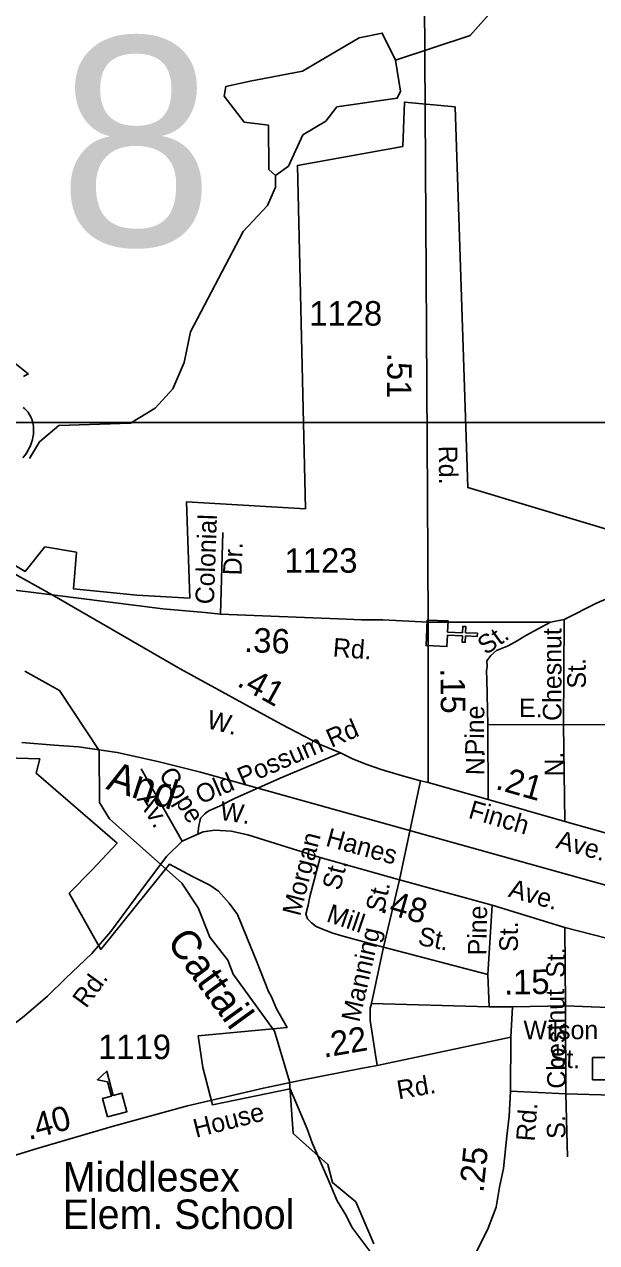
# Model space of a CAD drawing. Extents: x 2220236 to 2384410, y 720751 to 894131.
# Drawn here: x 2232975 to 2235895, y 741242 to 747459 of the extents above; entities that cross this region are included whole.
import ezdxf

# ---------------------------------------------------------------- set-up
doc = ezdxf.new("R2010")
doc.units = 0
for name, color, linetype in [('Exist Boundary Political City Limit New', 7, 'Continuous'), ('Exist Civil Post Office CELL', 7, 'Continuous'), ('Exist Cultural Church CELL', 7, 'Continuous'), ('Exist Cultural Educational Facility Elementary CELL', 7, 'Continuous'), ('Exist Cultural Educational Facility Elementary Label', 7, 'Continuous'), ('Exist Hydrographic Creek Single Shore', 7, 'Continuous'), ('Exist Hydrographic Creek Single Shore Label', 7, 'Continuous'), ('Exist Hydrographic Misc Water Feature', 7, 'Continuous'), ('Exist Hydrographic Pond Under 1500 Sq Ft', 7, 'Continuous'), ('Exist Railroad Mainline', 7, 'Continuous'), ('Exist Railroad Mainline Label', 7, 'Continuous'), ('Exist Road Non-System Type 51', 7, 'Continuous'), ('Exist Road Non-System Type 51 Label', 7, 'Continuous'), ('Exist Road Primary US Attributed', 7, 'Continuous'), ('Exist Road Primary US Label', 7, 'Continuous'), ('Exist Road Primary US Mileage Hundredths English Label', 7, 'Continuous'), ('Exist Road Primary US Shield CELL', 7, 'Continuous'), ('Exist Road Secondary Mileage Hundredths English Label', 7, 'Continuous'), ('Exist Road Secondary Structure Standard Bridge Number Label', 7, 'Continuous'), ('Exist Road Secondary Type 51 Attributed', 7, 'Continuous'), ('Exist Road Secondary Type 51 Label', 7, 'Continuous'), ('Exist Road Secondary Type 51 Number Label', 7, 'Continuous'), ('Map Preparation Boundary City Limit Buffer Line', 7, 'Continuous'), ('Map Preparation Inset Cut Line', 7, 'Continuous')]:
    doc.layers.add(name, color=color, linetype=linetype)

msp = doc.modelspace()

# ---------------------------------------------------------------- linework, layer by layer
at = {"layer": 'Exist Boundary Political City Limit New'}
for points in [[(2232820.5, 744760.3), (2232978.2, 744667.4), (2233079.2, 744792.6), (2233240.5, 744765.2), (2233224.8, 744578.6), (2233548, 744546.2), (2233818.8, 744530.1), (2233802.5, 745022.8), (2234408.5, 744986.4), (2234368.2, 746739.1), (2234905.5, 746836), (2234913.8, 747062.1), (2235172.5, 747037.8), (2235237, 745095.4), (2236138, 744824.9)], [(2234160.5, 742675.8), (2234061.8, 742917.2), (2234018.8, 742974.3), (2233966, 743035.4), (2233921.5, 743066), (2233832.5, 743110.4), (2233715.8, 743174.2), (2233364.2, 742738.3), (2233203.2, 743025.7), (2233322.8, 743146.5), (2233447.8, 743279.8), (2233035, 743638), (2233053.2, 743711.6), (2232642, 743722.7)], [(2234331.5, 742027.4), (2233934.5, 741945.4), (2233885.2, 742135.6), (2233861.8, 742297.9), (2234315, 742340.6), (2234261, 742435.9), (2234235.2, 742496.9), (2234220, 742523.8), (2234160.5, 742675.8)], [(2240532.8, 741640.4), (2239081, 742060), (2238255.2, 742284.8), (2238235.2, 741743.7), (2238219, 741347.9), (2238110, 741380.2), (2238045.2, 741133.9), (2237895.2, 741180.7), (2237889, 741142.2), (2237542.5, 741159.3), (2237519, 740751.2), (2237427.2, 740757.7), (2237277.5, 740165.9), (2236630, 740350.1), (2235035.2, 740855.9), (2234865.2, 741048.5), (2234746.8, 741185), (2234646.2, 741321.6), (2234616.2, 741381.4), (2234571.5, 741456.2), (2234524.5, 741565.2), (2234443.2, 741751.1), (2234417.5, 741823.7), (2234331.5, 742027.4)]]:
    msp.add_lwpolyline(points, dxfattribs=at)
at = {"layer": 'Exist Civil Post Office CELL'}
msp.add_lwpolyline([(2236013.5, 742073.3), (2235874.4, 742073.3), (2235874.4, 742186.7), (2235940, 742186.7)], dxfattribs=at)
at = {"layer": 'Exist Cultural Church CELL'}
msp.add_lwpolyline([(2235136.5, 744414.7), (2235134.2, 744357.8), (2235210.3, 744354.6), (2235211.6, 744386.6), (2235227.6, 744385.9), (2235226.2, 744354), (2235286.3, 744351.4), (2235285.7, 744335.4), (2235225.6, 744338), (2235224.2, 744306), (2235208.3, 744306.7), (2235209.6, 744338.6), (2235133.5, 744341.8), (2235131, 744284.2), (2235024.6, 744288.7), (2235030.1, 744419.2)], close=True, dxfattribs=at)
at = {"layer": 'Exist Cultural Educational Facility Elementary CELL'}
msp.add_lwpolyline([(2233399.5, 741883.6), (2233374.1, 741978.1), (2233418.6, 741990.1), (2233399.2, 742062.6), (2233347.5, 742073.8), (2233394.6, 742116.7), (2233427.9, 741992.5), (2233472.4, 742004.4), (2233497.7, 741909.9)], close=True, dxfattribs=at)
at = {"layer": 'Exist Hydrographic Creek Single Shore'}
msp.add_lwpolyline([(2234758.4, 741235.8), (2234665.5, 741450.9), (2234547.4, 741548.4), (2234522.6, 741640.7), (2234346.4, 741798.6), (2234327.6, 742064.6), (2234250.5, 742322), (2234039.5, 742611.7), (2234013.4, 742684.4), (2233921.6, 742801.1), (2233861.5, 742950), (2233777.4, 743076.3), (2233408.5, 743405.3), (2233357.5, 743488.4), (2233355.4, 743754.1), (2233153.5, 744060), (2232977.5, 744158.8)], dxfattribs=at)
at = {"layer": 'Exist Hydrographic Misc Water Feature'}
for points in [[(2239933.8, 747148.4), (2239815.7, 747239.4), (2239432.7, 747303), (2239214.7, 747409.2), (2238912.7, 747733.5), (2238593.8, 748022.2), (2238492.7, 748168.6), (2238408.6, 748278.6), (2238099.6, 748275), (2237916.7, 748331.3), (2237666.7, 748297.1), (2237550.7, 748246.9), (2237425.6, 748246.2), (2237241.7, 748341.9), (2237032.7, 748365.8), (2236940.7, 748433.3), (2236674.7, 748379.7), (2236567.7, 748270.4), (2236019.7, 748009.4), (2235886.7, 747956.4), (2235771.6, 747807.9), (2235464.7, 747646.9), (2235249.6, 747402), (2234867.5, 747275.4)], [(2233001.5, 745243.9), (2233051.6, 745328.3), (2233150.6, 745411.5), (2233516.6, 745423.6), (2233641.5, 745499.8), (2233731.5, 745599.6), (2233789.5, 745732.9), (2233821.5, 745889.7), (2234091.6, 746402.4), (2234215.7, 746534.4), (2234256.7, 746628.6), (2234256.7, 746687.7)]]:
    msp.add_lwpolyline(points, dxfattribs=at)
at = {"layer": 'Exist Hydrographic Pond Under 1500 Sq Ft'}
for points in [[(2234127.5, 747169.3), (2234393.7, 747219.5), (2234683.6, 747390.7), (2234800.7, 747414.5), (2234867.5, 747275.4)], [(2234256.7, 746687.7), (2234322.5, 746735.5), (2234395.5, 746894.7), (2234512.6, 746964.5), (2234569.6, 747038.7), (2234877.6, 747081.6), (2234893.6, 747117.4), (2234867.5, 747275.4)], [(2234256.7, 746687.7), (2234222.6, 746717.9), (2234220.6, 746944.2), (2234095.5, 746959.9), (2233994.6, 747093.2), (2234002.6, 747142.2), (2234127.5, 747169.3)]]:
    msp.add_lwpolyline(points, dxfattribs=at)
at = {"layer": 'Exist Railroad Mainline'}
msp.add_lwpolyline([(2232962.4, 743793.9), (2233126.5, 743781.3), (2233250.5, 743772.2), (2233448.7, 743743.9), (2233655, 743697.7), (2233873.3, 743643.4), (2236153.5, 743006.3), (2239641.8, 742035), (2241914, 741399.8)], dxfattribs=at)
at = {"layer": 'Exist Road Non-System Type 51'}
for p, q in [((2233988.1, 744866.3), (2233974.9, 744449)), ((2235035.8, 744409.2), (2235659.9, 744407.8)), ((2235659.9, 744407.8), (2235729.1, 744421.9)), ((2235725.7, 743886.9), (2235729.1, 744421.9)), ((2235338.7, 743884.7), (2235725.7, 743886.9)), ((2235725.7, 743886.9), (2236091.7, 743884.7)), ((2235725.7, 743886.9), (2235733.2, 743391.8)), ((2235340.4, 743502.9), (2235338.7, 743884.7)), ((2233570.1, 743660.3), (2233780.5, 743290.6)), ((2234889, 743093.5), (2234995.2, 743597.9)), ((2234807.9, 742749.7), (2234889, 743093.5)), ((2235361.2, 742963.9), (2235338.7, 742609.8)), ((2235735.8, 742450.9), (2235732.6, 742851.1)), ((2234746.6, 742462.9), (2234807.9, 742749.7)), ((2235338.7, 742609.8), (2234807.9, 742749.7)), ((2235338.7, 742609.8), (2235345.6, 742445.7)), ((2234746.6, 742462.9), (2235345.6, 742445.7)), ((2235345.6, 742445.7), (2235464.7, 742445.7)), ((2235735.8, 742450.9), (2235737.5, 742001.8)), ((2235455.9, 742015.1), (2235737.5, 742001.8)), ((2235737.5, 742001.8), (2236090, 741992)), ((2235737.5, 742001.8), (2235745.3, 741680.5))]:
    msp.add_line(p, q, dxfattribs=at)
for points in [[(2235729.1, 744421.9), (2235897.7, 744507.5), (2236086.8, 744586.8)], [(2235338.7, 743884.7), (2235334.4, 744115.6), (2235332.6, 744159.7), (2235336.7, 744182), (2235334.6, 744210.5), (2235355.2, 744238.9), (2235384.5, 744263.1), (2235442.4, 744287.8), (2235489.2, 744312.5), (2235533, 744341), (2235659.9, 744407.8)], [(2233859.2, 743325.9), (2233865.3, 743370.4), (2233869.3, 743391.6), (2233873.7, 743407.7), (2233883, 743418.2), (2233893.9, 743429.4), (2233906.5, 743439.7), (2233919.5, 743448), (2233970.7, 743469.9), (2234047.5, 743508.4), (2234279.8, 743612.7), (2234587, 743740.8)], [(2234483.3, 743207.5), (2234431.5, 743008.9), (2234422.9, 742963.9), (2234410.8, 742919), (2234419.4, 742894.8), (2234440.2, 742874.1), (2234464.3, 742855.1), (2234495.4, 742841.3), (2234548.9, 742820.6), (2234593.8, 742808.5), (2234807.9, 742749.7)], [(2234774.2, 742146.9), (2234739.3, 742374.9), (2234738.7, 742438.9), (2234746.6, 742462.9)]]:
    msp.add_lwpolyline(points, dxfattribs=at)
at = {"layer": 'Exist Road Primary US Attributed'}
for points in [[(2230361.1, 746991.9), (2230447.5, 746900.6), (2230620, 746722.5), (2230949.2, 746376.9), (2231776.5, 745511.2), (2231950.2, 745330.8), (2232027.5, 745250.6), (2232186.5, 745104.3), (2232530.4, 744873.7), (2233116.5, 744547.9)], [(2233116.5, 744547.9), (2233770.4, 744170.9), (2234285.3, 743887.2), (2234406, 743825), (2234484.6, 743784.7), (2234587, 743740.8), (2234648.5, 743711.6), (2234722.6, 743682.3), (2234794.9, 743656.8), (2234904.5, 743623.8), (2234995.2, 743597.9), (2235034.9, 743591)], [(2235034.9, 743591), (2235340.4, 743502.9), (2235733.2, 743391.8), (2236089.7, 743291.6)]]:
    msp.add_lwpolyline(points, dxfattribs=at)
at = {"layer": 'Exist Road Primary US Shield CELL'}
for points in [[(2232866.1, 745777.7), (2232994.7, 745675.3), (2232991.7, 745674.1), (2232984.7, 745670.7), (2232979.1, 745667.4), (2232970.3, 745661.2)], [(2232968, 745504.6), (2232976, 745497.9), (2232980.2, 745494.1), (2232985.2, 745489.2), (2232993.2, 745479.8), (2232996.5, 745475.4), (2232999.8, 745470.5), (2233002.8, 745465.4), (2233005.9, 745459.9), (2233008.3, 745455.1), (2233012.8, 745444.1), (2233016.1, 745433.4), (2233017.6, 745427.8), (2233020, 745415.2), (2233021, 745408.9), (2233021.9, 745396.6), (2233022, 745381.7), (2233020.8, 745367.6), (2233018.2, 745351.1), (2233016, 745341.2), (2233012.6, 745329.8), (2233009.3, 745319.8), (2233003.4, 745305.1), (2232998.2, 745294.5), (2232991.5, 745282), (2232986.9, 745274.5), (2232981.5, 745266.5), (2232974.7, 745257.2), (2232966.8, 745247.3)]]:
    msp.add_lwpolyline(points, dxfattribs=at)
at = {"layer": 'Exist Road Secondary Type 51 Attributed'}
msp.add_line((2235035.8, 744409.2), (2235034.9, 743591), dxfattribs=at)
for points in [[(2235013.3, 748143.9), (2235031.4, 745051.8), (2235035.8, 744409.2)], [(2231659.5, 744737.4), (2231789.3, 744719.1), (2232010.7, 744689.8), (2232266.7, 744653.2), (2233116.5, 744547.9)], [(2233116.5, 744547.9), (2233680.6, 744476.6), (2233895.5, 744457.6), (2233974.9, 744449), (2234618.8, 744423), (2234693.1, 744419.6), (2234803.6, 744419.6), (2235035.8, 744409.2)], [(2236084.2, 742760.1), (2235732.6, 742851.1), (2235361.2, 742963.9), (2234889, 743093.5), (2234483.3, 743207.5), (2234115.2, 743323.5), (2234029.2, 743341.8), (2233946.9, 743347.3), (2233886.5, 743338.2), (2233859.2, 743325.9), (2233780.5, 743290.6), (2233700.4, 743211.9), (2233568.5, 743037.2), (2233416.1, 742830), (2233319.2, 742717.2), (2233184.2, 742590.2), (2233093, 742499.5), (2232973.9, 742398.6), (2232801, 742267.2), (2232689.7, 742190.3), (2232530.6, 742085.2), (2232276.8, 741902.5)], [(2235456.1, 742290.2), (2235464.7, 742445.7), (2235735.8, 742450.9), (2236084.5, 742437.1)], [(2232384.7, 741521.8), (2233039.2, 741721.9), (2233422.5, 741834.2), (2233807.5, 741939.6), (2234194.2, 742031.1), (2234389.2, 742071.9), (2234691.3, 742131.3), (2234774.2, 742146.9), (2235456.1, 742290.2)], [(2234109.6, 738638.8), (2234281.3, 739283.5), (2234328.9, 739603.8), (2234349, 739867.4), (2234358.1, 739986.3), (2234383.7, 740147.4), (2234413, 740229.7), (2234468.8, 740343.2), (2234496.2, 740403.6), (2234532.8, 740462.2), (2234587.7, 740517.1), (2234691.9, 740615.9), (2234818.1, 740736.7), (2235063.7, 740957.8), (2235193.1, 741080.7), (2235282.7, 741197.9), (2235341.2, 741316.8), (2235381.5, 741423), (2235399.7, 741525.5), (2235418.9, 741620.6), (2235437.2, 741785.3), (2235448.2, 741887.8), (2235455.9, 742015.1), (2235456.1, 742290.2)]]:
    msp.add_lwpolyline(points, dxfattribs=at)
at = {"layer": 'Map Preparation Boundary City Limit Buffer Line'}
for points in [[(2232820.5, 744760.3), (2232978.2, 744667.4), (2233079.2, 744792.6), (2233240.5, 744765.2), (2233224.8, 744578.6), (2233548, 744546.2), (2233818.8, 744530.1), (2233802.5, 745022.8), (2234408.5, 744986.4), (2234368.2, 746739.1), (2234905.5, 746836), (2234913.8, 747062.1), (2235172.5, 747037.8), (2235237, 745095.4), (2236138, 744824.9)], [(2234160.5, 742675.8), (2234061.8, 742917.2), (2234018.8, 742974.3), (2233966, 743035.4), (2233921.5, 743066), (2233832.5, 743110.4), (2233715.8, 743174.2), (2233364.2, 742738.3), (2233203.2, 743025.7), (2233322.8, 743146.5), (2233447.8, 743279.8), (2233035, 743638), (2233053.2, 743711.6), (2232642, 743722.7)], [(2234331.5, 742027.4), (2233934.5, 741945.4), (2233885.2, 742135.6), (2233861.8, 742297.9), (2234315, 742340.6), (2234261, 742435.9), (2234235.2, 742496.9), (2234220, 742523.8), (2234160.5, 742675.8)], [(2240532.8, 741640.4), (2239081, 742060), (2238255.2, 742284.8), (2238235.2, 741743.7), (2238219, 741347.9), (2238110, 741380.2), (2238045.2, 741133.9), (2237895.2, 741180.7), (2237889, 741142.2), (2237542.5, 741159.3), (2237519, 740751.2), (2237427.2, 740757.7), (2237277.5, 740165.9), (2236630, 740350.1), (2235035.2, 740855.9), (2234865.2, 741048.5), (2234746.8, 741185), (2234646.2, 741321.6), (2234616.2, 741381.4), (2234571.5, 741456.2), (2234524.5, 741565.2), (2234443.2, 741751.1), (2234417.5, 741823.7), (2234331.5, 742027.4)]]:
    msp.add_lwpolyline(points, dxfattribs=at)
at = {"layer": 'Map Preparation Inset Cut Line'}
msp.add_lwpolyline([(2231448.3, 745428), (2239755.4, 745428), (2239755.4, 740165.1), (2231448.3, 740165.1), (2231448.3, 745428)], dxfattribs=at)
msp.add_lwpolyline([(2231448.3, 745428), (2239755.4, 745428), (2239755.4, 740165.1), (2231448.3, 740165.1), (2231448.3, 745428)], dxfattribs=at)

# ---------------------------------------------------------------- texts
at = {"layer": 'Exist Cultural Educational Facility Elementary Label'}
for s, p in [('Middlesex', (2233170.5, 741503.1)), ('Elem. School', (2233170.5, 741312.1))]:
    msp.add_text(s, height=150, dxfattribs=at).set_placement(p)
at = {"layer": 'Exist Hydrographic Creek Single Shore Label'}
msp.add_text('Cattail', height=150, rotation=306.06779, dxfattribs=at).set_placement((2233696.9, 742777.8))
at = {"layer": 'Exist Railroad Mainline Label'}
msp.add_text('And', height=150, rotation=342.06468, dxfattribs=at).set_placement((2233386.8, 743558.9))
at = {"layer": 'Exist Road Non-System Type 51 Label'}
for s, rotation, p in [('Colonial', 88.06019, (2233941.8, 744498.4)), ('Dr.', 88.06019, (2234082.8, 744645.9)), ('St.', 35.57258, (2235329.8, 744238.1)), ('Chesnut', 89.98674, (2235715.1, 743904.4)), ('St.', 90.86145, (2235840.3, 744070.2)), ('E.', 359.82567, (2235498.7, 743923.9)), ('Pine', 89.20141, (2235318.3, 743728.1)), ('Old Possum Rd', 23.38694, (2233873.4, 743477.5)), ('N.', 88.91507, (2235321.9, 743626.6)), ('N.', 89.98674, (2235725, 743620.7)), ('Cope', 301.33062, (2233657.5, 743632.5)), ('Av.', 301.33062, (2233546.3, 743506.2)), ('Morgan', 75.61968, (2234381, 742904.1)), ('St.', 75.61968, (2234585, 743034.7)), ('St.', 77.0387, (2234807.3, 742922.8)), ('Mill', 341.08746, (2234510.4, 742882.8)), ('Pine', 89.20141, (2235332.4, 742707.4)), ('Manning', 77.15241, (2234683.6, 742363.3)), ('St.', 348.51903, (2234978.4, 742762.8)), ('St.', 89.79869, (2235492.8, 742725.9)), ('St.', 89.39215, (2235732.4, 742593.3)), ('Chestnut', 90.97632, (2235738.1, 742028.6)), ('S.', 91.76184, (2235737.3, 741773.3))]:
    msp.add_text(s, height=95, rotation=rotation, dxfattribs=at).set_placement(p)
at = {"layer": 'Exist Road Primary US Label'}
for s, rotation, p in [('W.', 345.9576, (2233899.3, 743869.1)), ('Finch', 343.6992, (2235234.9, 743410.3)), ('Ave.', 344.4704, (2235682.6, 743256.7))]:
    msp.add_text(s, height=95, rotation=rotation, dxfattribs=at).set_placement(p)
at = {"layer": 'Exist Road Primary US Mileage Hundredths English Label'}
for s, rotation, p in [('.41', 331.14642, (2234053.6, 744086.2)), ('.21', 344.20069, (2235373.6, 743558.5))]:
    msp.add_text(s, height=125, rotation=rotation, dxfattribs=at).set_placement(p)
at = {"layer": 'Exist Road Secondary Mileage Hundredths English Label'}
for s, rotation, p in [('.51', 269.27263, (2234827.2, 745783.2)), ('.36', 357.69569, (2234094.2, 744256.5)), ('.15', 270.681, (2235097.3, 744173.2)), ('.48', 344.19592, (2234785, 742930.4)), ('.15', 1.09534, (2235423, 742507.4)), ('.22', 9.80477, (2234503, 742185.4)), ('.40', 15.00144, (2232997, 741764.8)), ('.25', 83.98657, (2235316.5, 741494.2))]:
    msp.add_text(s, height=125, rotation=rotation, dxfattribs=at).set_placement(p)
at = {"layer": 'Exist Road Secondary Structure Standard Bridge Number Label'}
msp.add_text('8', height=1066.3, dxfattribs=at).set_placement((2233148.2, 746328.6))
at = {"layer": 'Exist Road Secondary Type 51 Label'}
for s, rotation, p in [('Rd.', 270.68088, (2235088.7, 745308.2)), ('Rd.', 355.4678, (2234546.2, 744233.6)), ('W.', 351.31241, (2233967.6, 743400.8)), ('Hanes', 344.57583, (2234507.2, 743268.3)), ('Ave.', 343.99759, (2235439.5, 743008.6)), ('Rd.', 53.74851, (2233289.5, 742434.3)), ('Wilson', 0.04665, (2235521.4, 742280.2)), ('St.', 358.12294, (2235653.9, 742136.8)), ('Rd.', 9.80477, (2234884, 741973.4)), ('House', 14.22436, (2233849.9, 741776.9)), ('Rd.', 85.56836, (2235578, 741756.6))]:
    msp.add_text(s, height=95, rotation=rotation, dxfattribs=at).set_placement(p)
at = {"layer": 'Exist Road Secondary Type 51 Number Label'}
for s, p in [('1128', (2234428.5, 745921.6)), ('1123', (2234302.4, 744660.5)), ('1119', (2233350.9, 742178.8))]:
    msp.add_text(s, height=125, dxfattribs=at).set_placement(p)

doc.saveas('drawing.dxf')
